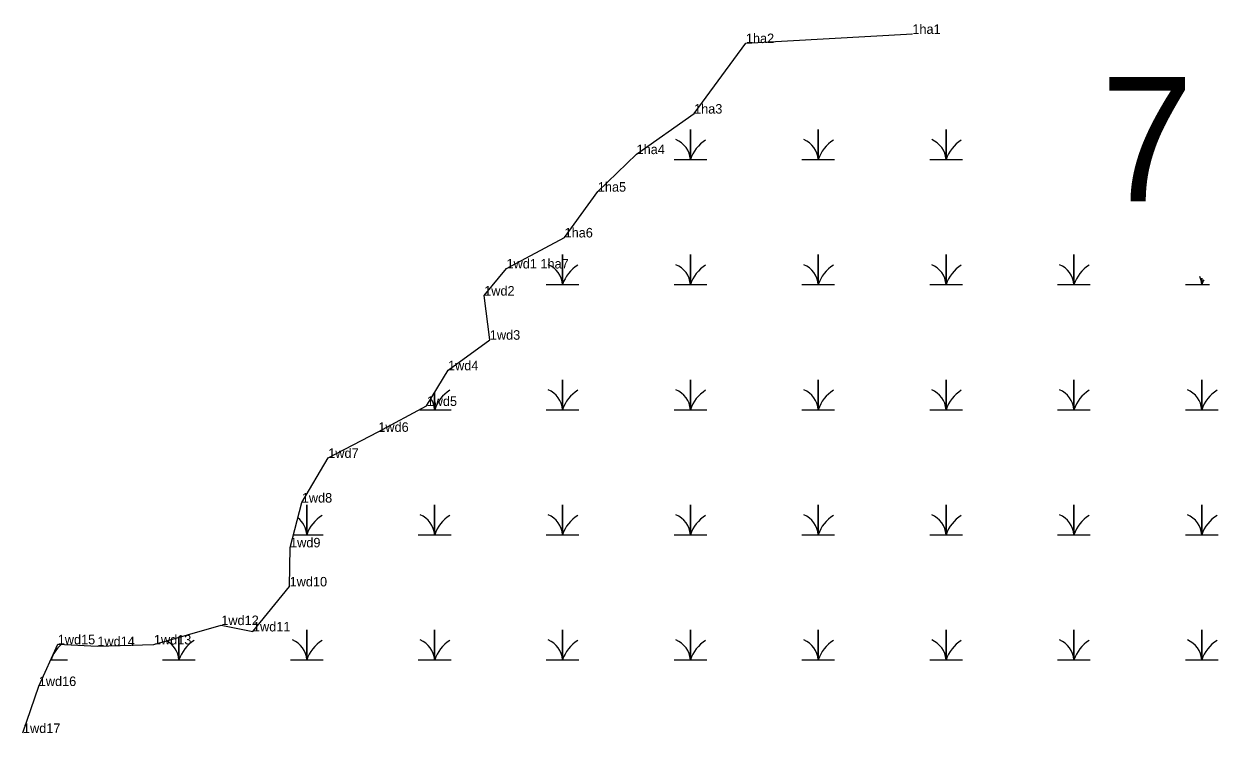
# Model space of a CAD drawing. Extents: x 2072529 to 2268796, y 436423 to 470406.
# Drawn here: x 2076164 to 2076792, y 467291 to 467665 of the extents above; entities that cross this region are included whole.
import ezdxf

# ---------------------------------------------------------------- set-up
doc = ezdxf.new("R2010")
doc.units = 0
for name, color, linetype in [('Default', 7, 'Continuous'), ('Exist Environmental Wetland Boundary Cogo Comment', 7, 'Continuous'), ('Exist Environmental Wetland Boundary Cogo Point CELL', 7, 'Continuous'), ('Old_Level_20', 7, 'Continuous')]:
    doc.layers.add(name, color=color, linetype=linetype)

msp = doc.modelspace()

# ---------------------------------------------------------------- linework, layer by layer
at = {"layer": 'Exist Environmental Wetland Boundary Cogo Point CELL'}
for points in [[(2076505.91, 467593.17), (2076514.51, 467593.17), (2076514.51, 467608.96), (2076514.51, 467593.17), (2076523.11, 467593.17)], [(2076573.16, 467593.17), (2076581.76, 467593.17), (2076581.76, 467608.96), (2076581.76, 467593.17), (2076590.36, 467593.17)], [(2076640.41, 467593.17), (2076649.01, 467593.17), (2076649.01, 467608.96), (2076649.01, 467593.17), (2076657.61, 467593.17)], [(2076438.66, 467527.37), (2076447.26, 467527.37), (2076447.26, 467543.16), (2076447.26, 467527.37), (2076455.86, 467527.37)], [(2076505.91, 467527.37), (2076514.51, 467527.37), (2076514.51, 467543.16), (2076514.51, 467527.37), (2076523.11, 467527.37)], [(2076573.16, 467527.37), (2076581.76, 467527.37), (2076581.76, 467543.16), (2076581.76, 467527.37), (2076590.36, 467527.37)], [(2076640.41, 467527.37), (2076649.01, 467527.37), (2076649.01, 467543.16), (2076649.01, 467527.37), (2076657.61, 467527.37)], [(2076707.66, 467527.37), (2076716.26, 467527.37), (2076716.26, 467543.16), (2076716.26, 467527.37), (2076724.86, 467527.37)], [(2076774.91, 467527.37), (2076783.51, 467527.37), (2076783.51, 467530.74)], [(2076783.51, 467530.74), (2076783.51, 467527.37), (2076787.65, 467527.37)], [(2076438.66, 467461.57), (2076447.26, 467461.57), (2076447.26, 467477.36), (2076447.26, 467461.57), (2076455.86, 467461.57)], [(2076505.91, 467461.57), (2076514.51, 467461.57), (2076514.51, 467477.36), (2076514.51, 467461.57), (2076523.11, 467461.57)], [(2076573.16, 467461.57), (2076581.76, 467461.57), (2076581.76, 467477.36), (2076581.76, 467461.57), (2076590.36, 467461.57)], [(2076640.41, 467461.57), (2076649.01, 467461.57), (2076649.01, 467477.36), (2076649.01, 467461.57), (2076657.61, 467461.57)], [(2076707.66, 467461.57), (2076716.26, 467461.57), (2076716.26, 467477.36), (2076716.26, 467461.57), (2076724.86, 467461.57)], [(2076774.91, 467461.57), (2076783.51, 467461.57), (2076783.51, 467477.36), (2076783.51, 467461.57), (2076792.11, 467461.57)], [(2076372.14, 467461.57), (2076380.01, 467461.57), (2076380.01, 467470.57)], [(2076380.01, 467470.57), (2076380.01, 467461.57), (2076388.61, 467461.57)], [(2076305.7, 467395.77), (2076312.76, 467395.77), (2076312.76, 467411.56), (2076312.76, 467395.77), (2076321.36, 467395.77)], [(2076371.41, 467395.77), (2076380.01, 467395.77), (2076380.01, 467411.56), (2076380.01, 467395.77), (2076388.61, 467395.77)], [(2076438.66, 467395.77), (2076447.26, 467395.77), (2076447.26, 467411.56), (2076447.26, 467395.77), (2076455.86, 467395.77)], [(2076505.91, 467395.77), (2076514.51, 467395.77), (2076514.51, 467411.56), (2076514.51, 467395.77), (2076523.11, 467395.77)], [(2076573.16, 467395.77), (2076581.76, 467395.77), (2076581.76, 467411.56), (2076581.76, 467395.77), (2076590.36, 467395.77)], [(2076640.41, 467395.77), (2076649.01, 467395.77), (2076649.01, 467411.56), (2076649.01, 467395.77), (2076657.61, 467395.77)], [(2076707.66, 467395.77), (2076716.26, 467395.77), (2076716.26, 467411.56), (2076716.26, 467395.77), (2076724.86, 467395.77)], [(2076774.91, 467395.77), (2076783.51, 467395.77), (2076783.51, 467411.56), (2076783.51, 467395.77), (2076792.11, 467395.77)], [(2076236.91, 467329.97), (2076245.51, 467329.97), (2076245.51, 467341.85)], [(2076245.51, 467341.85), (2076245.51, 467329.97), (2076254.11, 467329.97)], [(2076304.16, 467329.97), (2076312.76, 467329.97), (2076312.76, 467345.76), (2076312.76, 467329.97), (2076321.36, 467329.97)], [(2076371.41, 467329.97), (2076380.01, 467329.97), (2076380.01, 467345.76), (2076380.01, 467329.97), (2076388.61, 467329.97)], [(2076438.66, 467329.97), (2076447.26, 467329.97), (2076447.26, 467345.76), (2076447.26, 467329.97), (2076455.86, 467329.97)], [(2076505.91, 467329.97), (2076514.51, 467329.97), (2076514.51, 467345.76), (2076514.51, 467329.97), (2076523.11, 467329.97)], [(2076573.16, 467329.97), (2076581.76, 467329.97), (2076581.76, 467345.76), (2076581.76, 467329.97), (2076590.36, 467329.97)], [(2076640.41, 467329.97), (2076649.01, 467329.97), (2076649.01, 467345.76), (2076649.01, 467329.97), (2076657.61, 467329.97)], [(2076707.66, 467329.97), (2076716.26, 467329.97), (2076716.26, 467345.76), (2076716.26, 467329.97), (2076724.86, 467329.97)], [(2076774.91, 467329.97), (2076783.51, 467329.97), (2076783.51, 467345.76), (2076783.51, 467329.97), (2076792.11, 467329.97)], [(2076178.03, 467329.97), (2076178.26, 467329.97), (2076178.26, 467330.49)], [(2076178.26, 467330.49), (2076178.26, 467329.97), (2076186.86, 467329.97)]]:
    msp.add_lwpolyline(points, dxfattribs=at)
for centre, radius, start, end in [((2076502.25, 467592.29), 12.3, 4.14034, 67.53497), ((2076532.76, 467587.11), 19.22, 122.12745, 161.62219), ((2076569.5, 467592.29), 12.3, 4.14034, 67.53497), ((2076600.01, 467587.11), 19.22, 122.12745, 161.62219), ((2076636.75, 467592.29), 12.3, 4.14034, 67.53497), ((2076667.26, 467587.11), 19.22, 122.12745, 161.62219), ((2076435, 467526.49), 12.3, 4.14034, 67.53497), ((2076465.51, 467521.31), 19.22, 122.12745, 161.62219), ((2076502.25, 467526.49), 12.3, 4.14034, 67.53497), ((2076532.76, 467521.31), 19.22, 122.12745, 161.62219), ((2076569.5, 467526.49), 12.3, 4.14034, 67.53497), ((2076600.01, 467521.31), 19.22, 122.12745, 161.62219), ((2076636.75, 467526.49), 12.3, 4.14034, 67.53497), ((2076667.26, 467521.31), 19.22, 122.12745, 161.62219), ((2076704, 467526.49), 12.3, 4.14034, 67.53497), ((2076734.51, 467521.31), 19.22, 122.12745, 161.62219), ((2076771.25, 467526.49), 12.3, 4.14034, 24.68303), ((2076801.76, 467521.31), 19.22, 153.49693, 161.62219), ((2076435, 467460.69), 12.3, 4.14034, 67.53497), ((2076502.25, 467460.69), 12.3, 4.14034, 67.53497), ((2076569.5, 467460.69), 12.3, 4.14034, 67.53497), ((2076636.75, 467460.69), 12.3, 4.14034, 67.53497), ((2076704, 467460.69), 12.3, 4.14034, 67.53497), ((2076771.25, 467460.69), 12.3, 4.14034, 67.53497), ((2076367.75, 467460.69), 12.3, 4.14034, 32.81098), ((2076398.26, 467455.51), 19.22, 122.12745, 161.62219), ((2076465.51, 467455.51), 19.22, 122.12745, 161.62219), ((2076532.76, 467455.51), 19.22, 122.12745, 161.62219), ((2076600.01, 467455.51), 19.22, 122.12745, 161.62219), ((2076667.26, 467455.51), 19.22, 122.12745, 161.62219), ((2076734.51, 467455.51), 19.22, 122.12745, 161.62219), ((2076801.76, 467455.51), 19.22, 122.12745, 161.62219), ((2076300.5, 467394.89), 12.3, 4.14034, 52.31607), ((2076331.01, 467389.71), 19.22, 122.12745, 161.62219), ((2076367.75, 467394.89), 12.3, 4.14034, 67.53497), ((2076398.26, 467389.71), 19.22, 122.12745, 161.62219), ((2076435, 467394.89), 12.3, 4.14034, 67.53497), ((2076465.51, 467389.71), 19.22, 122.12745, 161.62219), ((2076502.25, 467394.89), 12.3, 4.14034, 67.53497), ((2076532.76, 467389.71), 19.22, 122.12745, 161.62219), ((2076569.5, 467394.89), 12.3, 4.14034, 67.53497), ((2076600.01, 467389.71), 19.22, 122.12745, 161.62219), ((2076636.75, 467394.89), 12.3, 4.14034, 67.53497), ((2076667.26, 467389.71), 19.22, 122.12745, 161.62219), ((2076704, 467394.89), 12.3, 4.14034, 67.53497), ((2076734.51, 467389.71), 19.22, 122.12745, 161.62219), ((2076771.25, 467394.89), 12.3, 4.14034, 67.53497), ((2076801.76, 467389.71), 19.22, 122.12745, 161.62219), ((2076233.25, 467329.09), 12.3, 4.14034, 62.26911), ((2076263.76, 467323.91), 19.22, 122.12745, 161.62219), ((2076300.5, 467329.09), 12.3, 4.14034, 67.53497), ((2076331.01, 467323.91), 19.22, 122.12745, 161.62219), ((2076367.75, 467329.09), 12.3, 4.14034, 67.53497), ((2076398.26, 467323.91), 19.22, 122.12745, 161.62219), ((2076435, 467329.09), 12.3, 4.14034, 67.53497), ((2076465.51, 467323.91), 19.22, 122.12745, 161.62219), ((2076502.25, 467329.09), 12.3, 4.14034, 67.53497), ((2076532.76, 467323.91), 19.22, 122.12745, 161.62219), ((2076569.5, 467329.09), 12.3, 4.14034, 67.53497), ((2076600.01, 467323.91), 19.22, 122.12745, 161.62219), ((2076636.75, 467329.09), 12.3, 4.14034, 67.53497), ((2076667.26, 467323.91), 19.22, 122.12745, 161.62219), ((2076704, 467329.09), 12.3, 4.14034, 67.53497), ((2076734.51, 467323.91), 19.22, 122.12745, 161.62219), ((2076771.25, 467329.09), 12.3, 4.14034, 67.53497), ((2076801.76, 467323.91), 19.22, 122.12745, 161.62219), ((2076196.51, 467323.91), 19.22, 132.59303, 161.62219), ((2076166, 467329.09), 12.3, 4.14034, 6.14798)]:
    msp.add_arc(centre, radius, start, end, dxfattribs=at)
at = {"layer": 'Old_Level_20'}
for p, q in [((2076543.72, 467654.42), (2076543.72, 467654.42)), ((2076631.05, 467659.49), (2076631.05, 467659.49)), ((2076516.47, 467617.33), (2076516.47, 467617.33)), ((2076486.23, 467596.02), (2076486.23, 467596.02)), ((2076465.85, 467576.27), (2076465.85, 467576.27)), ((2076448.36, 467552.18), (2076448.36, 467552.18)), ((2076417.81, 467535.86), (2076417.81, 467535.86)), ((2076406.07, 467521.6), (2076406.07, 467521.6)), ((2076409.04, 467498.37), (2076409.04, 467498.37)), ((2076387.04, 467482.3), (2076387.04, 467482.3)), ((2076375.8, 467463.53), (2076375.8, 467463.53)), ((2076350.37, 467449.92), (2076350.37, 467449.92)), ((2076324.03, 467436.21), (2076324.03, 467436.21)), ((2076310.13, 467412.7), (2076310.13, 467412.7)), ((2076303.96, 467389.13), (2076303.96, 467389.13)), ((2076303.72, 467368.6), (2076303.72, 467368.6)), ((2076267.78, 467348.26), (2076267.78, 467348.26)), ((2076284.44, 467344.92), (2076284.44, 467344.92)), ((2076181.75, 467338.15), (2076181.75, 467338.15)), ((2076202.59, 467337.19), (2076202.59, 467337.19)), ((2076232.34, 467338.07), (2076232.34, 467338.07)), ((2076171.77, 467316.2), (2076171.77, 467316.2))]:
    msp.add_line(p, q, dxfattribs=at)
msp.add_lwpolyline([(2076163.46, 467291.5), (2076171.77, 467316.2), (2076181.75, 467338.15), (2076202.59, 467337.19), (2076232.34, 467338.07), (2076267.78, 467348.26), (2076284.44, 467344.92), (2076303.72, 467368.6), (2076303.96, 467389.13), (2076310.13, 467412.7), (2076324.03, 467436.21), (2076350.37, 467449.92), (2076375.8, 467463.53), (2076387.04, 467482.3), (2076409.04, 467498.37), (2076406.07, 467521.6), (2076417.81, 467535.86), (2076448.36, 467552.18), (2076465.85, 467576.27), (2076486.23, 467596.02), (2076516.47, 467617.33), (2076543.72, 467654.42), (2076631.28, 467659.26)], dxfattribs=at)

# ---------------------------------------------------------------- texts
at = {"layer": 'Default'}
msp.add_text('7', height=65.34, dxfattribs=at).set_placement((2076730.47, 467571.16))
at = {"layer": 'Exist Environmental Wetland Boundary Cogo Comment'}
for s, p in [('1ha1', (2076631.28, 467659.26)), ('1ha2', (2076543.72, 467654.42)), ('1ha3', (2076516.47, 467617.33)), ('1ha4', (2076486.23, 467596.02)), ('1ha5', (2076465.85, 467576.27)), ('1ha6', (2076448.36, 467552.18)), ('1wd1 1ha7', (2076417.81, 467535.86)), ('1wd2', (2076406.07, 467521.6)), ('1wd3', (2076409.04, 467498.37)), ('1wd4', (2076387.04, 467482.3)), ('1wd5', (2076375.8, 467463.53)), ('1wd6', (2076350.37, 467449.92)), ('1wd7', (2076324.03, 467436.21)), ('1wd8', (2076310.13, 467412.7)), ('1wd9', (2076303.96, 467389.13)), ('1wd10', (2076303.72, 467368.6)), ('1wd12', (2076267.78, 467348.26)), ('1wd11', (2076284.44, 467344.92)), ('1wd15', (2076181.75, 467338.15)), ('1wd14', (2076202.59, 467337.19)), ('1wd13', (2076232.34, 467338.07)), ('1wd16', (2076171.77, 467316.2)), ('1wd17', (2076163.46, 467291.5))]:
    msp.add_text(s, height=5, dxfattribs=at).set_placement(p)

doc.saveas('drawing.dxf')
